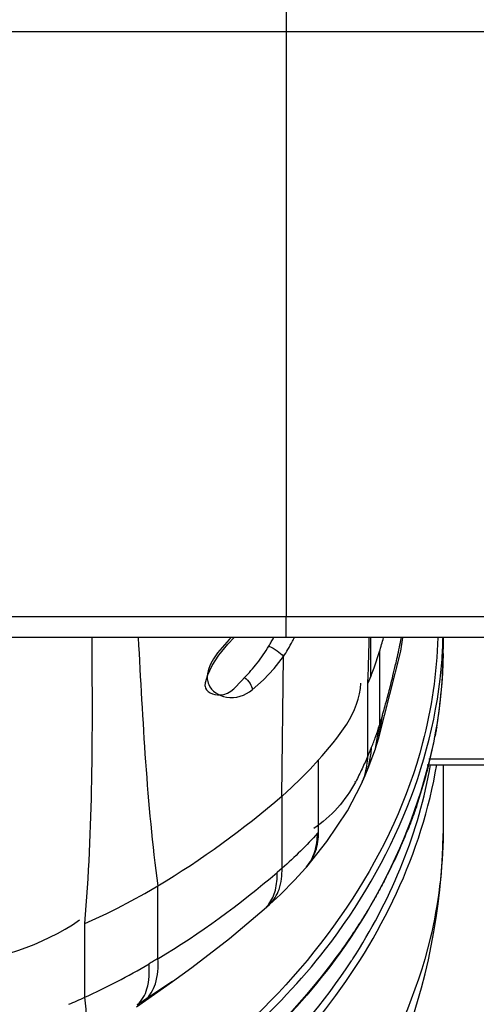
# Paper-space layout 'Sheet' of a CAD drawing. Header units: inches. Extents: x 0.2 to 10.8, y 0.2 to 8.3.
# Tile 396 of 545: x 7.908 to 8.083, y 4.239 to 4.616. Entities that reach past the tile are written whole.
import ezdxf

# ---------------------------------------------------------------- set-up
doc = ezdxf.new("R2010")
doc.units = ezdxf.units.IN
doc.header["$MEASUREMENT"] = 0
doc.layers.get('0').update_dxf_attribs({"lineweight": 5})

psp = doc.layouts.new('Sheet')

# ---------------------------------------------------------------- linework, layer by layer
at = {"color": 0, "linetype": 'ByBlock', "lineweight": -3}
for p, q in [((8.009877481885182, 4.619785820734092), (8.009877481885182, 4.611785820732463)), ((7.285877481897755, 4.611785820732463), (8.133877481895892, 4.611785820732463)), ((8.009877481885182, 4.611785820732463), (8.009877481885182, 4.387785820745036)), ((8.133877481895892, 4.387785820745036), (7.285877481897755, 4.387785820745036)), ((8.009877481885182, 4.379785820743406), (8.009877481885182, 4.387785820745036)), ((8.125877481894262, 4.379785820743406), (7.293877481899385, 4.379785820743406)), ((8.04226739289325, 4.365062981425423), (8.042267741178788, 4.379785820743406)), ((8.069877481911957, 4.379785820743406), (8.069877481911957, 4.375309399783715)), ((8.00824395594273, 4.31917618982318), (8.008805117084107, 4.37256741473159)), ((8.043471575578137, 4.368188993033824), (8.045549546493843, 4.374499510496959)), ((8.042267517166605, 4.365062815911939), (8.043471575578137, 4.368188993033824)), ((8.041133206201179, 4.362365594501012), (8.041221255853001, 4.365337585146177)), ((8.041898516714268, 4.364161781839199), (8.041133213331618, 4.362365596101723)), ((8.042267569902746, 4.365062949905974), (8.041898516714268, 4.364161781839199)), ((8.042309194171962, 4.365305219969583), (8.042267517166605, 4.365062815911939)), ((8.041118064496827, 4.334507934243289), (8.041133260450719, 4.36236558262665)), ((8.045294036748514, 4.341619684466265), (8.046667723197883, 4.350172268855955)), ((8.043976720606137, 4.337350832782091), (8.045524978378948, 4.346274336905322)), ((8.043972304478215, 4.337352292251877), (8.045231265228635, 4.341410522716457)), ((8.045231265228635, 4.341410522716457), (8.045294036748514, 4.341619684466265)), ((8.04244554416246, 4.337615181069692), (8.042522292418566, 4.337803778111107)), ((8.042445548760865, 4.337615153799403), (8.042519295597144, 4.337804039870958)), ((8.043943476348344, 4.337247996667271), (8.043976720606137, 4.337350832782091)), ((8.022236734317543, 4.305439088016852), (8.022236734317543, 4.3329960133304)), ((8.063763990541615, 4.331161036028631), (8.086645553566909, 4.331161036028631)), ((8.064378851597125, 4.333423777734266), (8.086708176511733, 4.333423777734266)), ((8.069871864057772, 4.331161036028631), (8.06987003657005, 4.304828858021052)), ((8.038510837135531, 4.323536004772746), (8.040104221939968, 4.32707682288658)), ((8.008249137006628, 4.319172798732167), (8.011897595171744, 4.322417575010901)), ((8.036125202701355, 4.324752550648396), (8.036045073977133, 4.324595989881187)), ((8.036423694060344, 4.324689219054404), (8.036338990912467, 4.324533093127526)), ((8.008267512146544, 4.291531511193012), (8.008249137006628, 4.319172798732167)), ((8.069871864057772, 4.305297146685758), (8.069824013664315, 4.304833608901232)), ((8.069871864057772, 4.305297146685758), (8.06986760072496, 4.304833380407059)), ((8.00826810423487, 4.291531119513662), (8.00637027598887, 4.289905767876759)), ((8.017246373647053, 4.291572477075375), (8.017706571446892, 4.292097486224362)), ((7.96079400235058, 4.256924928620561), (7.960734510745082, 4.284738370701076)), ((8.001425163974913, 4.275813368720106), (8.003468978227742, 4.277643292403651)), ((7.932803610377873, 4.242151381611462), (7.932842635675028, 4.270390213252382)), ((7.952628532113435, 4.238509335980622), (7.966331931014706, 4.248151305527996)), ((7.966321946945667, 4.248144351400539), (7.955787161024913, 4.241106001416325))]:
    psp.add_line(p, q, dxfattribs=at)
for points in [[(7.97887842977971, 4.361200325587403), (7.979005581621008, 4.362589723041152), (7.979849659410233, 4.365488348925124), (7.981579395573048, 4.369078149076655), (7.984142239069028, 4.373049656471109), (7.987500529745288, 4.377255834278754), (7.989932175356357, 4.379785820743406)], [(8.045233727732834, 4.34140978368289), (8.05363625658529, 4.374632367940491), (8.054448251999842, 4.379785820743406)], [(7.996856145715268, 4.359789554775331), (8.001203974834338, 4.36362351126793), (8.00526577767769, 4.367993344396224), (8.008804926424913, 4.372567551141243)], [(8.040102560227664, 4.327072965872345), (8.04125013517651, 4.329830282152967), (8.043047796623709, 4.334602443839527), (8.043943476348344, 4.337247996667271)], [(8.011897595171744, 4.322417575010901), (8.015511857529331, 4.325854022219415), (8.018959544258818, 4.32938150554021), (8.022236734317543, 4.3329960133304)], [(8.017704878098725, 4.292095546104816), (8.025426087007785, 4.301700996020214), (8.033241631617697, 4.313537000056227), (8.038511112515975, 4.323531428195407)], [(8.003476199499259, 4.277649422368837), (8.007624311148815, 4.281526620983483), (8.013206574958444, 4.287151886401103), (8.01725201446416, 4.291578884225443)], [(7.945357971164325, 4.276280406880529), (7.950611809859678, 4.279008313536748), (7.955758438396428, 4.281840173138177), (7.960734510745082, 4.284738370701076)], [(7.932842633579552, 4.270390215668), (7.937073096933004, 4.272289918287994), (7.941245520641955, 4.274253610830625), (7.945357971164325, 4.276280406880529)], [(7.966329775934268, 4.24814986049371), (7.973790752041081, 4.253483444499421), (7.988178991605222, 4.264582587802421), (8.001432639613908, 4.275819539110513)]]:
    psp.add_lwpolyline(points, dxfattribs=at)
for centre, radius, start, end in [((7.889290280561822, 4.37530949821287), 0.1805872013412, 359.4972826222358, 359.9999687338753), ((7.889968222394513, 4.37530944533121), 0.1799092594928, 359.5203537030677, 359.9999854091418), ((7.700544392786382, 4.450915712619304), 0.3604888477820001, 346.9410734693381, 347.4217064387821), ((7.888296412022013, 4.37539322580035), 0.1815817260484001, 350.534623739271, 359.4983348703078), ((7.700218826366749, 4.450991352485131), 0.3608230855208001, 346.2425846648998, 346.9410542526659), ((7.700018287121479, 4.451040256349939), 0.3610295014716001, 345.6754055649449, 346.2426146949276), ((7.880304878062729, 4.376962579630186), 0.1897266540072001, 340.936550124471, 349.3474488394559), ((7.933952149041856, 4.382706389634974), 0.117322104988, 318.4868763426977, 318.8071669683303), ((7.8647385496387, 4.38276031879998), 0.2063468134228, 332.6805990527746, 338.1473199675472), ((8.004649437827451, 4.302694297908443), 0.0167990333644, 318.5879464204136, 320.8340734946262), ((7.845282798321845, 4.37991528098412), 0.2263964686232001, 327.1772052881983, 327.6536046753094), ((7.844177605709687, 4.380627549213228), 0.2277112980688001, 326.8340740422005, 327.1773328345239)]:
    psp.add_arc(centre, radius, start, end, dxfattribs=at)
for points in [[(7.932839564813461, 4.270393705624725), (7.936010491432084, 4.306731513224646), (7.935851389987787, 4.343311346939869), (7.935606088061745, 4.379786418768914)], [(7.953239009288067, 4.379784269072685), (7.955025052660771, 4.348066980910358), (7.956440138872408, 4.316249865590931), (7.960785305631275, 4.284780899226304)], [(8.069870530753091, 4.373725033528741), (8.069515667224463, 4.333278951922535), (8.05401080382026, 4.291795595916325), (8.030329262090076, 4.259005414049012)], [(8.045544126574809, 4.374480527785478), (8.045493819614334, 4.365046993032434), (8.04555650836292, 4.355613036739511), (8.045495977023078, 4.346179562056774)], [(8.022236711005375, 4.332996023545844), (8.029597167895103, 4.34140691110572), (8.038172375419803, 4.351214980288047), (8.038369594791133, 4.362389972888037)], [(8.036549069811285, 4.258784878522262), (8.050422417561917, 4.280691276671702), (8.060630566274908, 4.305604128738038), (8.065098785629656, 4.331146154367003)], [(8.036338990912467, 4.324533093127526), (8.032535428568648, 4.317542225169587), (8.027068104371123, 4.311107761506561), (8.020410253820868, 4.306747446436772)], [(7.960791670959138, 4.284786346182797), (7.977548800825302, 4.294831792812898), (7.993436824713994, 4.30644388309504), (8.008249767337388, 4.319183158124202)], [(8.009305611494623, 4.1443072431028), (8.045804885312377, 4.188332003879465), (8.06941818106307, 4.247637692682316), (8.069869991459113, 4.304823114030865)], [(7.960791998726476, 4.256919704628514), (7.976862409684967, 4.266584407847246), (7.992100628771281, 4.277731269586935), (8.006370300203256, 4.289898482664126)], [(7.881538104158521, 4.252697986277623), (7.898593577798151, 4.257134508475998), (7.916518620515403, 4.261515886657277), (7.930842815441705, 4.271781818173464)], [(8.030329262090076, 4.259005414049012), (8.021240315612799, 4.246420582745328), (8.01089038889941, 4.234683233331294), (7.999701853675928, 4.223922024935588)], [(8.030203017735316, 4.259138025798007), (8.021203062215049, 4.246729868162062), (8.010974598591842, 4.235151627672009), (7.999926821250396, 4.224525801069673)], [(7.932803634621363, 4.242150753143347), (7.941198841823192, 4.245986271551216), (7.949429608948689, 4.250216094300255), (7.957389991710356, 4.254887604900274)], [(7.998265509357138, 4.212314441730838), (8.01195574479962, 4.225482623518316), (8.024400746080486, 4.240153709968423), (8.034792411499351, 4.256054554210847)]]:
    psp.add_open_spline(points, degree=3, dxfattribs=at)
for points, knots in [([(7.988986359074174, 4.37996809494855), (7.986437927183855, 4.377422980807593), (7.982255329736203, 4.372898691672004), (7.979443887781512, 4.366715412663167), (7.979679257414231, 4.36407307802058)], [0, 0, 0, 0, 0.5758564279, 1, 1, 1, 1]), ([(8.067812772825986, 4.379779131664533), (8.067401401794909, 4.366214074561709), (8.059271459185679, 4.309372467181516), (8.02439328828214, 4.258728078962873), (7.992257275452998, 4.229571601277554)], [0, 0, 0, 0, 0.2382483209, 1, 1, 1, 1]), ([(8.003227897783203, 4.376564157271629), (8.003543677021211, 4.377086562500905), (8.004161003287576, 4.378145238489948), (8.004743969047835, 4.379223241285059), (8.005027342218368, 4.379768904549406)], [0, 0, 0, 0, 0.4981932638, 1, 1, 1, 1]), ([(8.012302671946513, 4.378481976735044), (8.012415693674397, 4.378700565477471), (8.012640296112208, 4.379140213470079), (8.012860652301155, 4.379582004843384), (8.012970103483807, 4.379804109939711)], [0, 0, 0, 0, 0.4984505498, 1, 1, 1, 1]), ([(8.041223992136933, 4.365342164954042), (8.041296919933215, 4.367754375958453), (8.04143931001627, 4.372571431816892), (8.04157355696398, 4.377388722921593), (8.04163811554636, 4.379793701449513)], [0, 0, 0, 0, 0.500774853, 1, 1, 1, 1]), ([(8.045549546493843, 4.374499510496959), (8.045812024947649, 4.375377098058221), (8.046330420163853, 4.377133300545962), (8.046836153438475, 4.37889319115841), (8.047085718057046, 4.379773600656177)], [0, 0, 0, 0, 0.5002462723, 1, 1, 1, 1]), ([(8.05238126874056, 4.372410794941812), (8.052654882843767, 4.373637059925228), (8.05318876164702, 4.376090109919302), (8.053697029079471, 4.378548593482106), (8.053944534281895, 4.379777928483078)], [0, 0, 0, 0, 0.5004813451, 1, 1, 1, 1]), ([(8.069680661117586, 4.375373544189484), (8.069715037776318, 4.37610806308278), (8.069774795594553, 4.377577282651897), (8.069816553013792, 4.379047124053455), (8.069832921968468, 4.379782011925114)], [0, 0, 0, 0, 0.500085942, 1, 1, 1, 1]), ([(7.99369181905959, 4.227178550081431), (8.00498098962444, 4.237408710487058), (8.043799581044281, 4.278115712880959), (8.067760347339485, 4.334342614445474), (8.069680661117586, 4.375373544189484)], [0, 0, 0, 0, 0.2705502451, 1, 1, 1, 1]), ([(7.993877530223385, 4.364485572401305), (7.995611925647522, 4.366218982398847), (7.998962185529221, 4.370084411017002), (8.001857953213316, 4.374297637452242), (8.003227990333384, 4.376564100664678)], [0, 0, 0, 0, 0.4807606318, 1, 1, 1, 1]), ([(8.003227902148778, 4.376564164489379), (8.004385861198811, 4.37611703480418), (8.006286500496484, 4.3747950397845), (8.008169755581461, 4.373411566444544), (8.00880491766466, 4.372567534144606)], [0, 0, 0, 0, 0.5402511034, 1, 1, 1, 1]), ([(8.00880491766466, 4.372567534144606), (8.00941594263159, 4.373429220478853), (8.010633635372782, 4.375374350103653), (8.011735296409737, 4.377384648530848), (8.012302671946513, 4.378481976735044)], [0, 0, 0, 0, 0.4609474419, 1, 1, 1, 1]), ([(7.97887839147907, 4.361197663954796), (7.978892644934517, 4.359026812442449), (7.987500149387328, 4.355708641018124), (7.991163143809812, 4.361773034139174), (7.993877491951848, 4.364485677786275)], [0, 0, 0, 0, 0.3613128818, 1, 1, 1, 1]), ([(7.979679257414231, 4.36407307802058), (7.979712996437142, 4.363694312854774), (7.97983461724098, 4.362953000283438), (7.980068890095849, 4.362239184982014), (7.980210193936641, 4.361899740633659)], [0, 0, 0, 0, 0.5084123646, 1, 1, 1, 1]), ([(7.993877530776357, 4.364485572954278), (7.994760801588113, 4.363925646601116), (7.99608135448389, 4.36248894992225), (7.996849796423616, 4.360643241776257), (7.996856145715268, 4.359789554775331)], [0, 0, 0, 0, 0.55056142, 1, 1, 1, 1]), ([(7.980210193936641, 4.361899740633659), (7.981280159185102, 4.359329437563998), (7.987547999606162, 4.355295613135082), (7.994169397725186, 4.35766911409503), (7.996856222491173, 4.359789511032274)], [0, 0, 0, 0, 0.4485550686, 1, 1, 1, 1]), ([(8.046636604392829, 4.350054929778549), (8.04720085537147, 4.351991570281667), (8.0482956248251, 4.355869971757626), (8.049325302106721, 4.35976615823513), (8.049823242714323, 4.361716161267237)], [0, 0, 0, 0, 0.5005695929, 1, 1, 1, 1]), ([(8.046636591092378, 4.35007007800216), (8.046456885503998, 4.349431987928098), (8.046092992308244, 4.348165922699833), (8.0457156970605, 4.346903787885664), (8.045524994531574, 4.346277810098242)], [0, 0, 0, 0, 0.5032379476, 1, 1, 1, 1]), ([(8.042522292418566, 4.337803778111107), (8.043087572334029, 4.339196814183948), (8.044153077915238, 4.341997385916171), (8.045090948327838, 4.344843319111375), (8.045524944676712, 4.346270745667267)], [0, 0, 0, 0, 0.5019054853, 1, 1, 1, 1]), ([(8.067405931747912, 4.345531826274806), (8.067304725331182, 4.344924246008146), (8.067096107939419, 4.343709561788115), (8.066875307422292, 4.342497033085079), (8.066761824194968, 4.341891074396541)], [0, 0, 0, 0, 0.4997801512, 1, 1, 1, 1]), ([(8.040103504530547, 4.327077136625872), (8.040815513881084, 4.328734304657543), (8.041924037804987, 4.332199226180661), (8.042379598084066, 4.33580629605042), (8.042445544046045, 4.337615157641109)], [0, 0, 0, 0, 0.4991130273, 1, 1, 1, 1]), ([(8.04111802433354, 4.334507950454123), (8.041348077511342, 4.335022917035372), (8.041799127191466, 4.336055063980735), (8.04223316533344, 4.337094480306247), (8.042445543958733, 4.337615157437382)], [0, 0, 0, 0, 0.5007510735, 1, 1, 1, 1]), ([(8.041118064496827, 4.334507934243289), (8.040383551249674, 4.332862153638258), (8.03890211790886, 4.329550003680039), (8.037292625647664, 4.326295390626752), (8.036423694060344, 4.324689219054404)], [0, 0, 0, 0, 0.496706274, 1, 1, 1, 1]), ([(8.039881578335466, 4.327097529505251), (8.040248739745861, 4.328294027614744), (8.040823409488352, 4.330745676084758), (8.041073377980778, 4.333250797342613), (8.041118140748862, 4.334508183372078)], [0, 0, 0, 0, 0.4986816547, 1, 1, 1, 1]), ([(7.999933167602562, 4.210034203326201), (8.008907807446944, 4.218666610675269), (8.040393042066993, 4.253045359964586), (8.061825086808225, 4.297402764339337), (8.067422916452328, 4.331137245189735)], [0, 0, 0, 0, 0.2669431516, 1, 1, 1, 1]), ([(8.038510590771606, 4.323536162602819), (8.038780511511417, 4.324112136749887), (8.039279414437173, 4.325284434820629), (8.039694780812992, 4.326488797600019), (8.039881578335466, 4.327097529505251)], [0, 0, 0, 0, 0.4997393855, 1, 1, 1, 1]), ([(8.0596264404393, 4.314995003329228), (8.059103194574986, 4.313477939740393), (8.05801696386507, 4.310450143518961), (8.056857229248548, 4.30744974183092), (8.056258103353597, 4.305953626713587)], [0, 0, 0, 0, 0.4989345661, 1, 1, 1, 1]), ([(8.06986760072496, 4.304833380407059), (8.069726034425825, 4.291331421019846), (8.06284969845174, 4.234802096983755), (8.029405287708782, 4.183789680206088), (7.998158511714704, 4.154249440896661)], [0, 0, 0, 0, 0.2389750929, 1, 1, 1, 1]), ([(8.021803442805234, 4.304945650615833), (8.01972725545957, 4.302593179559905), (8.015354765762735, 4.297973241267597), (8.010692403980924, 4.293647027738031), (8.008267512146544, 4.291531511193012)], [0, 0, 0, 0, 0.4936768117, 1, 1, 1, 1]), ([(8.017674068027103, 4.292084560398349), (8.019060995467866, 4.293787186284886), (8.021220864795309, 4.297958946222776), (8.021807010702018, 4.30257159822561), (8.021803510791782, 4.304945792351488)], [0, 0, 0, 0, 0.4805067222, 1, 1, 1, 1]), ([(8.017702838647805, 4.292100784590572), (8.019213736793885, 4.293828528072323), (8.021596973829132, 4.298134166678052), (8.022239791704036, 4.302959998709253), (8.022236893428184, 4.305439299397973)], [0, 0, 0, 0, 0.4807194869, 1, 1, 1, 1]), ([(8.003214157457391, 4.277767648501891), (8.004399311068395, 4.279353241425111), (8.006146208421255, 4.283357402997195), (8.006454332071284, 4.287646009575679), (8.006370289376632, 4.28990577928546)], [0, 0, 0, 0, 0.4667803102, 1, 1, 1, 1]), ([(8.003473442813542, 4.277653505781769), (8.005153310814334, 4.279180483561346), (8.007810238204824, 4.283715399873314), (8.008305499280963, 4.288796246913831), (8.00826785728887, 4.291531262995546)], [0, 0, 0, 0, 0.4535387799, 1, 1, 1, 1]), ([(8.048069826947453, 4.28805736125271), (8.047087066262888, 4.286152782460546), (8.04505662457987, 4.282359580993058), (8.042914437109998, 4.278628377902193), (8.04181249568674, 4.276772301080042)], [0, 0, 0, 0, 0.4982151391, 1, 1, 1, 1]), ([(8.001429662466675, 4.275822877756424), (8.00175706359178, 4.276113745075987), (8.00238606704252, 4.276732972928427), (8.002948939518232, 4.277412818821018), (8.003214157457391, 4.277767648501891)], [0, 0, 0, 0, 0.4971333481, 1, 1, 1, 1]), ([(8.04181249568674, 4.276772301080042), (8.04047363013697, 4.274517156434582), (8.037702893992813, 4.270033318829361), (8.034778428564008, 4.2656482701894), (8.033272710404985, 4.263471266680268)], [0, 0, 0, 0, 0.4976899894, 1, 1, 1, 1]), ([(8.033272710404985, 4.263471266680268), (8.032770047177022, 4.262744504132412), (8.031754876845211, 4.261294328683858), (8.030723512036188, 4.259855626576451), (8.030203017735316, 4.259138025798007)], [0, 0, 0, 0, 0.4992003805, 1, 1, 1, 1]), ([(7.952890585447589, 4.239266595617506), (7.954745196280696, 4.240761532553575), (7.957441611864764, 4.246091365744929), (7.957609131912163, 4.251715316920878), (7.957389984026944, 4.254888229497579)], [0, 0, 0, 0, 0.4282375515, 1, 1, 1, 1]), ([(7.955787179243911, 4.241106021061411), (7.957728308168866, 4.242611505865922), (7.960744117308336, 4.247910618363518), (7.960966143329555, 4.253697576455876), (7.960794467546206, 4.25692477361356)], [0, 0, 0, 0, 0.4318558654, 1, 1, 1, 1]), ([(7.960794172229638, 4.256924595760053), (7.960229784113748, 4.256584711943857), (7.959096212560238, 4.255904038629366), (7.957960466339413, 4.255226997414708), (7.957389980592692, 4.254888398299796)], [0, 0, 0, 0, 0.4982701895, 1, 1, 1, 1]), ([(7.926671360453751, 4.239452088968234), (7.927700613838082, 4.23988974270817), (7.929750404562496, 4.240776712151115), (7.931788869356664, 4.241689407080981), (7.932803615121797, 4.242151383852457)], [0, 0, 0, 0, 0.5007790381, 1, 1, 1, 1]), ([(7.931326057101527, 4.226994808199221), (7.932560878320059, 4.228662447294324), (7.933721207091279, 4.23399831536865), (7.93326018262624, 4.239105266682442), (7.932803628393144, 4.24215138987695)], [0, 0, 0, 0, 0.4025152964, 1, 1, 1, 1]), ([(7.955787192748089, 4.241106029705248), (7.955306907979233, 4.240798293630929), (7.954342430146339, 4.240183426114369), (7.953375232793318, 4.23957284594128), (7.952889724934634, 4.239267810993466)], [0, 0, 0, 0, 0.4987046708, 1, 1, 1, 1])]:
    psp.add_open_spline(points, degree=3, knots=knots, dxfattribs=at)

doc.saveas('drawing.dxf')
